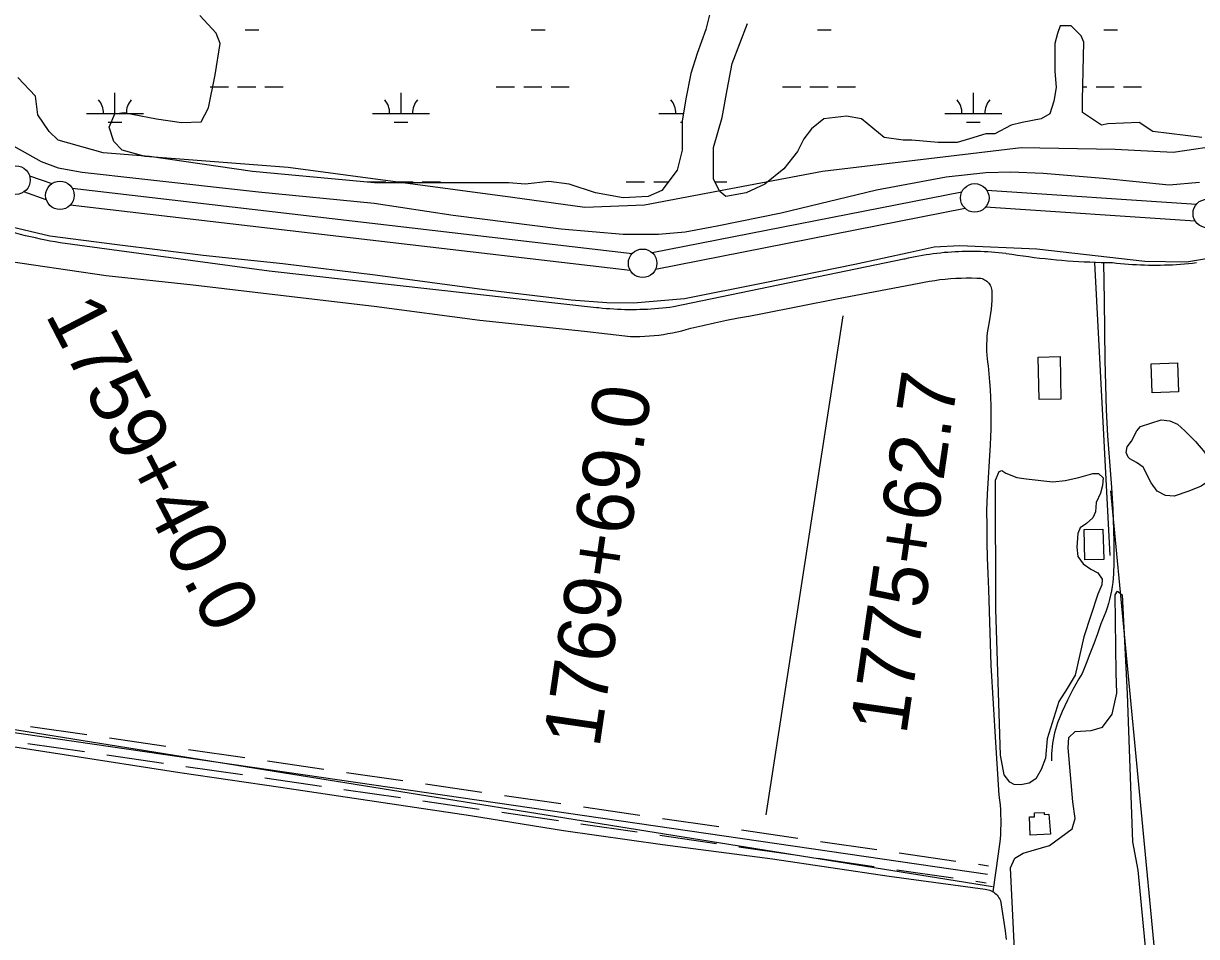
# Model space of a CAD drawing. Extents: x 3477039 to 3515015, y 546746 to 572297.
# Drawn here: x 3502371 to 3504428, y 553862 to 555464 of the extents above; entities that cross this region are included whole.
import ezdxf

# ---------------------------------------------------------------- set-up
doc = ezdxf.new("R2010")
doc.units = 0
for name, color, linetype in [('V-BLDG-OTLN', 7, 'Continuous'), ('V-DTCH-CNTR', 7, 'Continuous'), ('V-LEVE-TOET', 7, 'Continuous'), ('V-ROAD-CNTR', 7, 'Continuous'), ('V-SITE-VEGE', 7, 'Continuous'), ('V-SURV-IDEN', 7, 'Continuous'), ('V-SURV-LINE', 7, 'Continuous'), ('V-TOPO-SHOR', 7, 'Continuous'), ('V-WETL-SWMP', 7, 'Continuous')]:
    doc.layers.add(name, color=color, linetype=linetype)

msp = doc.modelspace()

# ---------------------------------------------------------------- linework, layer by layer
at = {"layer": 'V-BLDG-OTLN'}
for points in [[(3504188.7, 554879.5), (3504190.2, 554805), (3504152.1, 554804.2), (3504150.6, 554878.3)], [(3504348.5, 554866.5), (3504394.8, 554868.3), (3504396.8, 554817.5), (3504350.4, 554815.7)], [(3504264.1, 554577), (3504265.4, 554523.9), (3504232.1, 554523.1), (3504230.9, 554576.3)], [(3504171.9, 554041.9), (3504136.4, 554040.4), (3504135.1, 554072.2), (3504144.2, 554072.5), (3504143.9, 554079.3), (3504160.9, 554080), (3504161, 554076.6), (3504169.4, 554077)]]:
    msp.add_lwpolyline(points, close=True, dxfattribs=at)
at = {"layer": 'V-DTCH-CNTR'}
for points in [[(3502324.3, 555049.6), (3502515.8, 555021.7), (3502668.7, 555005.2), (3502831.6, 554985.7), (3502985.9, 554967.8), (3503171.1, 554943.6), (3503354.9, 554923.9), (3503435.7, 554914.9), (3503443.9, 554914.8), (3503452.1, 554914.9), (3503460.4, 554915.2), (3503468.6, 554915.6), (3503476.8, 554916.3), (3503485, 554917.2), (3503493.1, 554918.4), (3503501.2, 554919.7), (3503509.3, 554921.2), (3503517.4, 554922.9), (3503525.4, 554924.8), (3503533.3, 554927), (3503541.2, 554929.3), (3503562.1, 554934.1), (3503582.9, 554938.7), (3503603.9, 554943.1), (3503624.8, 554947.2), (3503645.9, 554951.1), (3503666.9, 554954.8), (3503796.7, 554980.7), (3503941.5, 555008.3), (3503950.6, 555010.1), (3503959.7, 555011.7), (3503968.9, 555013.1), (3503978.1, 555014.4), (3503987.3, 555015.4), (3503996.5, 555016.2), (3504005.8, 555016.8), (3504015.1, 555017.2), (3504024.3, 555017.4), (3504033.6, 555017.4), (3504042.9, 555017.2), (3504045.2, 555017.2), (3504047.6, 555017.1), (3504049.9, 555016.7), (3504052.1, 555016.1), (3504054.3, 555015.2), (3504056.4, 555014.2), (3504058.4, 555013), (3504060.3, 555011.6), (3504062.1, 555010), (3504063.6, 555008.3), (3504065.1, 555006.5), (3504066.3, 555004.5), (3504067.3, 555002.4), (3504068.2, 555000.2), (3504068.8, 554997.9), (3504069.2, 554995.6), (3504069.4, 554993.3), (3504069.3, 554985.7), (3504069, 554978), (3504068.5, 554970.4), (3504067.7, 554962.8), (3504066.8, 554955.2), (3504065.7, 554947.7), (3504064.3, 554940.2), (3504063.1, 554933.8), (3504062.1, 554927.4), (3504061.2, 554921), (3504060.6, 554914.6), (3504060.1, 554908.1)], [(3504060.1, 554908.1), (3504059.9, 554901.7), (3504059.8, 554895.2), (3504060, 554888.7), (3504060.3, 554882.2), (3504060.9, 554875.8), (3504061.7, 554869.4), (3504062.6, 554863), (3504064, 554849.2), (3504065.2, 554835.4), (3504066.2, 554821.6), (3504066.9, 554807.8), (3504067.3, 554793.9), (3504067.6, 554780.1), (3504067.6, 554766.3), (3504067.3, 554752.4), (3504066.9, 554738.6), (3504066.2, 554724.8), (3504064.2, 554696), (3504062.5, 554667.1), (3504061.1, 554638.3), (3504060, 554609.4), (3504060.1, 554581.8), (3504060.5, 554554.2), (3504061.1, 554526.5), (3504062, 554498.9), (3504063.1, 554471.3), (3504067.6, 554338.1), (3504075.8, 554202.6), (3504081.6, 554110.3), (3504082.6, 554101.8), (3504083.5, 554093.2), (3504084.1, 554084.7), (3504084.5, 554076.1), (3504084.7, 554067.5), (3504084.7, 554058.9), (3504084.5, 554050.3), (3504084.1, 554041.8), (3504083.5, 554033.2), (3504082.7, 554024.7), (3504081.7, 554016.1), (3504080.5, 554007.6), (3504070.8, 553941.1)], [(3502271.9, 554208.2), (3502442.1, 554181.9), (3502645.3, 554150.3), (3502821.8, 554124.3), (3503001.9, 554097.5), (3503154.8, 554074.5), (3503318.1, 554048.3), (3503491.8, 554023.8), (3503684.2, 553999), (3503889.3, 553968.3), (3504057.6, 553945.6), (3504060.3, 553945.2), (3504062.9, 553944.6), (3504065.4, 553943.7), (3504067.9, 553942.7), (3504070.2, 553941.4), (3504070.8, 553941.1), (3504072.5, 553940), (3504074.6, 553938.4), (3504076.6, 553936.7), (3504078.5, 553934.8), (3504080.2, 553932.7), (3504081.7, 553930.5), (3504083.1, 553928.2), (3504084.2, 553925.8), (3504092.8, 553872.6), (3504094.2, 553857.1)]]:
    msp.add_lwpolyline(points, dxfattribs=at)
at = {"layer": 'V-LEVE-TOET'}
for points in [[(3502354, 555248.5), (3502401.7, 555221.3), (3502431.9, 555210.6), (3502473.8, 555202.9), (3502578.7, 555190.9), (3502783.1, 555168.1), (3502985.7, 555148.4), (3503124.6, 555127.5), (3503313.8, 555103.7), (3503422.4, 555094), (3503484.3, 555094), (3503531.1, 555098.4), (3503587.7, 555108.7), (3503699.7, 555131.8), (3503867.1, 555172), (3503988.8, 555194.4), (3504058.7, 555202.2), (3504102.4, 555203.5), (3504158.9, 555201.1), (3504264.5, 555192.1), (3504380.3, 555180.6), (3504433.2, 555185.5)], [(3504449.4, 555051.2), (3504410.5, 555044.9), (3504337.6, 555046.2), (3504147.8, 555067.7), (3504013, 555073.9), (3503968.1, 555071.3), (3503926.1, 555062.1), (3503828.7, 555041.2), (3503668, 555008.3), (3503529.9, 554980.6), (3503440.6, 554973), (3503393.8, 554973.5), (3503331.3, 554978.4), (3503179.1, 554996.4), (3502987.4, 555022), (3502825.5, 555042), (3502686, 555056.8), (3502535, 555075.3), (3502417.3, 555090.5), (3502338, 555109.6)]]:
    msp.add_lwpolyline(points, dxfattribs=at)
at = {"layer": 'V-ROAD-CNTR'}
for points in [[(3502435.4, 555078.8), (3502426.7, 555080.4), (3502417.9, 555082), (3502409.2, 555083.7), (3502400.5, 555085.5), (3502391.8, 555087.4), (3502383.2, 555089.4), (3502374.5, 555091.4), (3502365.9, 555093.5), (3502357.3, 555095.7), (3502348.7, 555097.9), (3502340.1, 555100.3), (3502331.6, 555102.7), (3502323.1, 555105.2), (3502314.6, 555107.8), (3502306.1, 555110.4), (3502297.6, 555113.1), (3502289.2, 555115.9), (3502280.8, 555118.8), (3502272.4, 555121.7), (3502267.7, 555123.4)], [(3502435.4, 555078.8), (3502426.7, 555080.4), (3502417.9, 555082), (3502409.2, 555083.7), (3502400.5, 555085.5), (3502391.8, 555087.4), (3502383.2, 555089.4), (3502374.5, 555091.4), (3502365.9, 555093.5), (3502357.3, 555095.7), (3502348.7, 555097.9), (3502340.1, 555100.3), (3502331.6, 555102.7), (3502323.1, 555105.2), (3502314.6, 555107.8), (3502306.1, 555110.4), (3502297.6, 555113.1), (3502289.2, 555115.9), (3502280.8, 555118.8), (3502272.4, 555121.7), (3502267.7, 555123.4)], [(3503375.9, 554965.1), (3502801.8, 555029.3), (3502435.4, 555078.8)], [(3503375.9, 554965.1), (3502801.8, 555029.3), (3502435.4, 555078.8)], [(3503915, 555050.2), (3503511, 554966.7)], [(3503915, 555050.2), (3503511, 554966.7)], [(3504093.8, 555060), (3504087.4, 555060.7), (3504081.1, 555061.4), (3504074.7, 555061.9), (3504068.4, 555062.4), (3504062, 555062.9), (3504055.6, 555063.2), (3504049.2, 555063.5), (3504042.8, 555063.6), (3504036.5, 555063.7), (3504030.1, 555063.8), (3504023.7, 555063.7), (3504017.3, 555063.6), (3504010.9, 555063.3), (3504004.6, 555063), (3503998.2, 555062.7), (3503991.8, 555062.2), (3503985.5, 555061.7), (3503979.1, 555061), (3503972.8, 555060.3), (3503966.4, 555059.6), (3503960.1, 555058.7), (3503953.8, 555057.8), (3503947.5, 555056.8), (3503941.2, 555055.7), (3503934.9, 555054.5), (3503928.7, 555053.2), (3503922.4, 555051.9), (3503916.2, 555050.5), (3503915, 555050.2)], [(3504093.8, 555060), (3504087.4, 555060.7), (3504081.1, 555061.4), (3504074.7, 555061.9), (3504068.4, 555062.4), (3504062, 555062.9), (3504055.6, 555063.2), (3504049.2, 555063.5), (3504042.8, 555063.6), (3504036.5, 555063.7), (3504030.1, 555063.8), (3504023.7, 555063.7), (3504017.3, 555063.6), (3504010.9, 555063.3), (3504004.6, 555063), (3503998.2, 555062.7), (3503991.8, 555062.2), (3503985.5, 555061.7), (3503979.1, 555061), (3503972.8, 555060.3), (3503966.4, 555059.6), (3503960.1, 555058.7), (3503953.8, 555057.8), (3503947.5, 555056.8), (3503941.2, 555055.7), (3503934.9, 555054.5), (3503928.7, 555053.2), (3503922.4, 555051.9), (3503916.2, 555050.5), (3503915, 555050.2)], [(3504280.3, 555043.8), (3504270.5, 555043.9), (3504260.7, 555044.1), (3504250.9, 555044.4), (3504241.1, 555044.8), (3504231.3, 555045.2), (3504221.5, 555045.7), (3504211.7, 555046.3), (3504201.9, 555047), (3504192.2, 555047.8), (3504182.4, 555048.6), (3504172.6, 555049.6), (3504162.9, 555050.6), (3504153.1, 555051.7), (3504143.4, 555052.8), (3504133.6, 555054.1), (3504123.9, 555055.4), (3504114.2, 555056.8), (3504104.5, 555058.3), (3504094.8, 555059.8), (3504094, 555060)], [(3504280.3, 555043.8), (3504270.5, 555043.9), (3504260.7, 555044.1), (3504250.9, 555044.4), (3504241.1, 555044.8), (3504231.3, 555045.2), (3504221.5, 555045.7), (3504211.7, 555046.3), (3504201.9, 555047), (3504192.2, 555047.8), (3504182.4, 555048.6), (3504172.6, 555049.6), (3504162.9, 555050.6), (3504153.1, 555051.7), (3504143.4, 555052.8), (3504133.6, 555054.1), (3504123.9, 555055.4), (3504114.2, 555056.8), (3504104.5, 555058.3), (3504094.8, 555059.8), (3504094, 555060)], [(3504264.9, 555044.3), (3504265.9, 554977.7), (3504267.5, 554873.2), (3504269.8, 554786), (3504270.8, 554763.3), (3504272.1, 554740.6), (3504273.6, 554717.9), (3504275.3, 554695.3), (3504277.2, 554672.6), (3504279.3, 554650), (3504280.4, 554631.1), (3504281.3, 554612.2), (3504282, 554593.3), (3504282.6, 554574.4), (3504282.9, 554555.4), (3504283, 554536.5), (3504283, 554517.6), (3504282.7, 554498.7), (3504282, 554491.1), (3504281.2, 554483.5), (3504280.1, 554476), (3504278.8, 554468.5), (3504277.2, 554461.1), (3504275.5, 554453.7), (3504273.5, 554446.4), (3504271.3, 554439.1), (3504268.9, 554431.9), (3504266.3, 554424.8), (3504263.5, 554417.7), (3504260.4, 554410.7), (3504254.2, 554393.2), (3504247.8, 554375.7), (3504241.1, 554358.4), (3504234.3, 554341.1), (3504227.3, 554323.8), (3504221.8, 554314.6), (3504216.5, 554305.3), (3504211.4, 554295.9), (3504206.4, 554286.4), (3504201.7, 554276.8), (3504197.1, 554267.1), (3504192.7, 554257.3), (3504188.6, 554247.4), (3504184.6, 554237.5), (3504182.6, 554231.6), (3504180.7, 554225.7), (3504179.1, 554219.7), (3504177.7, 554213.6), (3504176.6, 554207.5), (3504175.6, 554201.4), (3504174.8, 554195.2), (3504174.3, 554189), (3504173.9, 554182.8), (3504173.8, 554176.6), (3504173.9, 554170.4)], [(3504249.2, 555043.7), (3504276.3, 554530.4)], [(3504428.2, 555043.6), (3504421.2, 555042.8), (3504414.2, 555042.1), (3504407.2, 555041.4), (3504400.2, 555040.9), (3504393.2, 555040.4), (3504386.2, 555040), (3504379.1, 555039.7), (3504372.1, 555039.5), (3504365.1, 555039.3), (3504358.1, 555039.2), (3504351, 555039.2), (3504344, 555039.3), (3504337, 555039.5), (3504330, 555039.7), (3504322.9, 555040.1), (3504315.9, 555040.5), (3504308.9, 555041), (3504301.9, 555041.5), (3504294.9, 555042.2), (3504287.9, 555042.9), (3504280.9, 555043.7), (3504280.3, 555043.8)], [(3504428.2, 555043.6), (3504421.2, 555042.8), (3504414.2, 555042.1), (3504407.2, 555041.4), (3504400.2, 555040.9), (3504393.2, 555040.4), (3504386.2, 555040), (3504379.1, 555039.7), (3504372.1, 555039.5), (3504365.1, 555039.3), (3504358.1, 555039.2), (3504351, 555039.2), (3504344, 555039.3), (3504337, 555039.5), (3504330, 555039.7), (3504322.9, 555040.1), (3504315.9, 555040.5), (3504308.9, 555041), (3504301.9, 555041.5), (3504294.9, 555042.2), (3504287.9, 555042.9), (3504280.9, 555043.7), (3504280.4, 555043.8)], [(3503511, 554966.7), (3503504.5, 554965.8), (3503497.9, 554965.1), (3503491.4, 554964.4), (3503484.8, 554963.7), (3503478.3, 554963.2), (3503471.7, 554962.7), (3503465.1, 554962.3), (3503458.6, 554962), (3503452, 554961.8), (3503445.4, 554961.7), (3503438.8, 554961.6), (3503432.3, 554961.6), (3503425.7, 554961.7), (3503419.1, 554961.9), (3503412.5, 554962.2), (3503406, 554962.5), (3503399.4, 554962.9), (3503392.8, 554963.4), (3503386.3, 554964), (3503379.7, 554964.7), (3503375.9, 554965.1)], [(3503511, 554966.7), (3503504.5, 554965.8), (3503497.9, 554965.1), (3503491.4, 554964.4), (3503484.8, 554963.7), (3503478.3, 554963.2), (3503471.7, 554962.7), (3503465.1, 554962.3), (3503458.6, 554962), (3503452, 554961.8), (3503445.4, 554961.7), (3503438.8, 554961.6), (3503432.3, 554961.6), (3503425.7, 554961.7), (3503419.1, 554961.9), (3503412.5, 554962.2), (3503406, 554962.5), (3503399.4, 554962.9), (3503392.8, 554963.4), (3503386.3, 554964), (3503379.7, 554964.7), (3503375.9, 554965.1)], [(3502153.2, 554249.2), (3504061.3, 553971.6)], [(3502383, 554230.9), (3502481.9, 554216.5)], [(3502521.5, 554210.8), (3502620.5, 554196.4)], [(3502378.7, 554201.2), (3502477.6, 554186.9)], [(3502660.1, 554190.6), (3502759, 554176.2)], [(3502517.2, 554181.1), (3502616.2, 554166.7)], [(3502798.6, 554170.5), (3502897.6, 554156.1)], [(3502655.8, 554160.9), (3502754.7, 554146.5)], [(3502937.2, 554150.3), (3503036.1, 554135.9)], [(3502794.3, 554140.8), (3502893.3, 554126.4)], [(3503075.7, 554130.2), (3503174.7, 554115.8)], [(3502932.8, 554120.6), (3503031.8, 554106.2)], [(3503214.2, 554110), (3503313.2, 554095.6)], [(3503071.4, 554100.5), (3503170.3, 554086.1)], [(3503352.8, 554089.9), (3503451.7, 554075.5)], [(3503209.9, 554080.3), (3503308.9, 554065.9)], [(3503491.3, 554069.7), (3503590.3, 554055.3)], [(3503348.5, 554060.2), (3503447.4, 554045.8)], [(3503629.9, 554049.6), (3503728.8, 554035.2)], [(3503487, 554040), (3503586, 554025.6)], [(3503768.4, 554029.4), (3503867.4, 554015)], [(3503625.5, 554019.9), (3503724.5, 554005.5)], [(3503906.9, 554009.2), (3504005.9, 553994.9)], [(3503764.1, 553999.7), (3503863, 553985.3)], [(3504045.5, 553989.1), (3504063.5, 553986.5)], [(3503902.6, 553979.6), (3504001.6, 553965.2)], [(3504041.2, 553959.4), (3504059.2, 553956.8)]]:
    msp.add_lwpolyline(points, dxfattribs=at)
at = {"layer": 'V-SITE-VEGE'}
for points in [[(3504482.7, 555251.3), (3504387.4, 555237.1), (3504285.4, 555242.3), (3504120.4, 555245.6), (3503772.4, 555204), (3503460.2, 555145.1), (3503355.3, 555140.7), (3503228.6, 555158.6), (3502834.8, 555211), (3502584, 555230.1), (3502544.1, 555241.6), (3502529.1, 555256.9), (3502521.1, 555281.8), (3502531, 555305.1), (3502547.6, 555307.7), (3502561.3, 555304.8), (3502604, 555296.1), (3502648, 555290.1), (3502682.5, 555291.1), (3502695.2, 555315.8), (3502706.8, 555373.6), (3502715.7, 555428.7), (3502709, 555446.7), (3502680.3, 555477.3)], [(3504119.9, 553612.4), (3504102, 553982.8), (3504109.4, 553999.9), (3504124, 554008.8), (3504170.5, 554022), (3504209.8, 554051.5), (3504215.4, 554069.6), (3504211.2, 554098.7), (3504203.1, 554193.1), (3504204.2, 554211.3), (3504215.2, 554222), (3504243.3, 554223.5), (3504263.3, 554229.7), (3504279.9, 554252.2), (3504288.5, 554289.3), (3504287, 554324.7), (3504285.7, 554461.7), (3504289.4, 554468), (3504297.5, 554461.6), (3504306.6, 554288.2), (3504315.7, 554028.6), (3504325.2, 553978.6), (3504345.6, 553764.3)]]:
    msp.add_lwpolyline(points, dxfattribs=at)
for points in [[(3504329.6, 554757.1), (3504366, 554768.5), (3504381.4, 554766.5), (3504395, 554760.9), (3504407.6, 554749), (3504426.4, 554730.6), (3504442.6, 554711.4), (3504451.4, 554691.4), (3504453, 554670.5), (3504445.6, 554658.8), (3504436.5, 554652.5), (3504414.6, 554643.7), (3504389.1, 554634.9), (3504373.7, 554635.9), (3504359.3, 554643.3), (3504348.6, 554658), (3504334.3, 554685.3), (3504322.6, 554693.6), (3504310.9, 554700.1), (3504308.2, 554702.8), (3504304.7, 554711), (3504306.6, 554721), (3504313.9, 554730.9), (3504323.2, 554749)], [(3504093.8, 554675.1), (3504112.8, 554667.7), (3504129.1, 554664.8), (3504176.2, 554659.8), (3504198, 554662.3), (3504221.6, 554667.4), (3504246.2, 554674.5), (3504256.2, 554674.3), (3504264.3, 554667), (3504263.2, 554653.4), (3504259.5, 554639.8), (3504252, 554623.6), (3504250.9, 554607.3), (3504246.3, 554596.4), (3504235.3, 554586.6), (3504224.3, 554579.4), (3504219.7, 554569.5), (3504218.5, 554545), (3504220.2, 554528.6), (3504229.1, 554515.8), (3504242.6, 554506.6), (3504255.3, 554500.2), (3504262.4, 554489.2), (3504262.3, 554479.2), (3504254.9, 554463), (3504230.5, 554387.9), (3504215.3, 554320.9), (3504201.4, 554297.5), (3504186.7, 554274.9), (3504166, 554208.9), (3504163, 554175.4), (3504155.5, 554155.5), (3504146.3, 554139.3), (3504134.4, 554131.2), (3504119.8, 554128.7), (3504108.1, 554128.8), (3504100.8, 554133.4), (3504091, 554146.2), (3504084.1, 554180.7), (3504075.9, 554436.7), (3504075.5, 554662.6), (3504082, 554678), (3504086.6, 554679.7)]]:
    msp.add_lwpolyline(points, close=True, dxfattribs=at)
at = {"layer": 'V-SURV-LINE'}
for points in [[(3502381.4, 555196.5), (3502420.7, 555182.9)], [(3502456.3, 555174.8), (3503438.6, 555060.3)], [(3502410.9, 555154.6), (3502371.6, 555168.2)], [(3503473.4, 555061.7), (3504016.7, 555168.6)], [(3504060.1, 555171.4), (3504428, 555146.7)], [(3503435.1, 555030.5), (3502452.8, 555145)], [(3504022.5, 555139.2), (3503479.2, 555032.3)], [(3504426, 555116.8), (3504058.1, 555141.4)]]:
    msp.add_lwpolyline(points, dxfattribs=at)
for centre in [(3502357.6, 555188.9), (3502434.7, 555162.2), (3504039.2, 555157.7), (3504447, 555130.4), (3503456.7, 555043.1)]:
    msp.add_circle(centre, 25, dxfattribs=at)
at = {"layer": 'V-TOPO-SHOR'}
for p, q in [((3503673.4, 554075.8), (3503808.7, 554950.9)), ((3504368, 553696.9), (3504277.8, 554644.1)), ((3504070.3, 553949.5), (3502329.3, 554229.2))]:
    msp.add_line(p, q, dxfattribs=at)
at = {"layer": 'V-WETL-SWMP'}
for p, q in [((3502759.6, 555452.3), (3502783.6, 555452.3)), ((3503261.5, 555452.3), (3503285.5, 555452.3)), ((3503763.4, 555452.3), (3503787.4, 555452.3)), ((3504265.3, 555452.3), (3504289.3, 555452.3)), ((3502531.1, 555305.9), (3502531.1, 555341.9)), ((3502698.2, 555352.3), (3502730.2, 555352.3)), ((3502746.2, 555352.3), (3502778.2, 555352.3)), ((3502794.2, 555352.3), (3502826.2, 555352.3)), ((3503033.1, 555305.9), (3503033.1, 555341.9)), ((3503200.1, 555352.3), (3503232.1, 555352.3)), ((3503248.1, 555352.3), (3503280.1, 555352.3)), ((3503296.1, 555352.3), (3503328.1, 555352.3)), ((3503702, 555352.3), (3503734, 555352.3)), ((3503750, 555352.3), (3503782, 555352.3)), ((3503798, 555352.3), (3503830, 555352.3)), ((3504036.9, 555305.9), (3504036.9, 555341.9)), ((3504228.8, 555352.3), (3504235.9, 555352.3)), ((3504251.9, 555352.3), (3504283.9, 555352.3)), ((3504299.9, 555352.3), (3504331.9, 555352.3)), ((3502481.1, 555305.9), (3502581.1, 555305.9)), ((3502983.1, 555305.9), (3503083.1, 555305.9)), ((3503485, 555305.9), (3503528.1, 555305.9)), ((3503986.9, 555305.9), (3504086.9, 555305.9)), ((3502519.1, 555290.5), (3502543.1, 555290.5)), ((3503021.1, 555290.5), (3503045.1, 555290.5)), ((3503523, 555290.5), (3503525.8, 555290.5)), ((3504024.9, 555290.5), (3504048.9, 555290.5)), ((3502974.2, 555185.8), (3503006.2, 555185.8)), ((3503022.2, 555185.8), (3503054.2, 555185.8)), ((3503070.2, 555185.8), (3503102.2, 555185.8)), ((3503428.1, 555185.8), (3503460.1, 555185.8)), ((3503476.1, 555185.8), (3503501.8, 555185.8)), ((3503583.4, 555185.8), (3503604.1, 555185.8))]:
    msp.add_line(p, q, dxfattribs=at)
for points in [[(3503576.5, 555488.1), (3503567.7, 555452.8), (3503552.3, 555411), (3503541.3, 555375.7), (3503532.4, 555331.7), (3503525.8, 555292.1), (3503525.8, 555241.4), (3503517, 555206.2), (3503490.6, 555170.9), (3503466.4, 555159.9), (3503422.3, 555157.7), (3503373.9, 555166.5), (3503327.6, 555182), (3503292.4, 555186.4), (3503250.6, 555182), (3503221.9, 555184.2), (3502986.3, 555184.2), (3502772.7, 555204), (3502592.1, 555230.4), (3502510.7, 555237), (3502431.4, 555259), (3502416, 555274.4), (3502396.1, 555303.1), (3502391.7, 555336.1), (3502360.9, 555369.1)], [(3503596.3, 555298.7), (3503605.1, 555347.1), (3503613.9, 555393.4), (3503640.4, 555463.8)], [(3504437.5, 555263.4), (3504351.6, 555274.4), (3504327.4, 555289.9), (3504272.4, 555287.7), (3504261.4, 555285.5), (3504228.3, 555307.5), (3504228.3, 555329.5), (3504230.5, 555430.8), (3504226.1, 555441.8), (3504208.5, 555459.4), (3504188.7, 555459.4), (3504184.3, 555446.2), (3504179.9, 555428.6), (3504179.9, 555380.2), (3504182.1, 555351.5), (3504177.7, 555327.3), (3504171.1, 555305.3), (3504155.6, 555296.5), (3504122.6, 555289.9), (3504102.8, 555285.5), (3504074.2, 555270), (3504058.8, 555270), (3504030.1, 555261.2), (3504008.1, 555254.6), (3503975.1, 555254.6), (3503928.8, 555259), (3503913.4, 555259), (3503880.4, 555263.4), (3503840.7, 555296.5), (3503814.3, 555300.9), (3503774.7, 555296.5), (3503752.7, 555278.9), (3503739.4, 555261.2), (3503728.4, 555239.2), (3503704.2, 555208.4), (3503671.2, 555182), (3503638.1, 555166.5), (3503602.9, 555159.9), (3503591.9, 555168.7), (3503580.9, 555190.8), (3503580.9, 555217.2), (3503580.9, 555245.8), (3503596.3, 555298.7)]]:
    msp.add_lwpolyline(points, dxfattribs=at)
for centre, start, end in [((3502475.9, 555306.4), 359.2282, 40.7718), ((3502586.4, 555306.4), 139.2282, 180.7718), ((3502977.8, 555306.4), 359.2282, 40.7718), ((3503088.3, 555306.4), 139.2282, 180.7718), ((3503479.7, 555306.4), 359.2282, 40.7718), ((3503981.6, 555306.4), 359.2282, 40.7718), ((3504092.1, 555306.4), 139.2282, 180.7718)]:
    msp.add_arc(centre, 35.2, start, end, dxfattribs=at)

# ---------------------------------------------------------------- texts
at = {"layer": 'V-SURV-IDEN'}
for s, rotation, p in [('1759+40.0', 297.4015, (3502408.2, 554953.1)), ('1775+62.7', 81.7128, (3503919.1, 554214.6)), ('1769+69.0', 81.6754, (3503380.8, 554191.7))]:
    msp.add_text(s, height=100, rotation=rotation, dxfattribs=at).set_placement(p)

doc.saveas('drawing.dxf')
